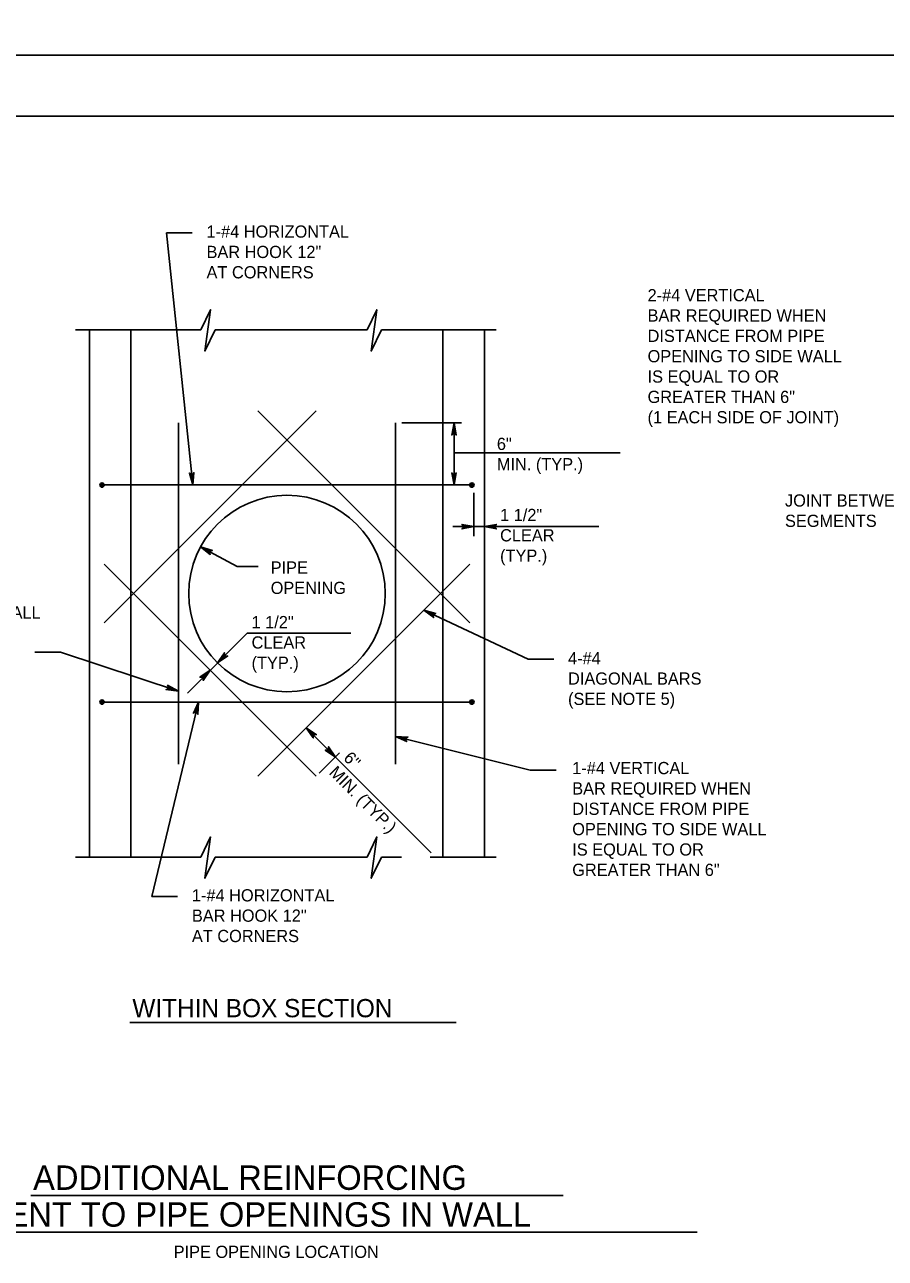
# Model space of a CAD drawing. Extents: x -6420 to 49575, y -4552 to 11624.
# Drawn here: x 236 to 929, y 2859 to 3853 of the extents above; entities that cross this region are included whole.
import ezdxf

# ---------------------------------------------------------------- set-up
doc = ezdxf.new("R2010")
doc.units = 0
doc.layers.add('1', color=7, linetype='Continuous')
doc.layers.add('PLT-BNDY', color=7, linetype='Continuous')

msp = doc.modelspace()

# ---------------------------------------------------------------- linework, layer by layer
at = {"layer": '1'}
for p, q in [((349.92, 3685.39), (370.71, 3685.39)), ((349.92, 3685.39), (371.32, 3482.15)), ((276.76, 3607.15), (377.73, 3607.15)), ((288.07, 3607.15), (288.07, 3182.15)), ((321.41, 3607.15), (321.41, 3182.15)), ((389.27, 3607.15), (511.75, 3607.15)), ((523.29, 3607.15), (615.67, 3607.15)), ((572.79, 3607.15), (572.79, 3182.15)), ((606.13, 3607.15), (606.13, 3182.15)), ((470.67, 3541.97), (299.79, 3371.08)), ((594.41, 3371.08), (423.53, 3541.97)), ((359.6, 3257.15), (359.6, 3532.15)), ((534.6, 3257.15), (534.6, 3532.15)), ((539.64, 3532.15), (587.71, 3532.15)), ((581.7, 3532.15), (581.7, 3482.15)), ((581.7, 3508.09), (715.6, 3508.09)), ((597.79, 3482.15), (296.41, 3482.15)), ((597.79, 3475.78), (597.79, 3440.91)), ((580.71, 3448.58), (698.46, 3448.58)), ((377.51, 3432.4), (407.05, 3416.38)), ((470.67, 3247.34), (299.79, 3418.22)), ((407.05, 3416.38), (423.96, 3416.38)), ((594.41, 3418.22), (423.53, 3247.34)), ((641.44, 3341.66), (557.32, 3381.13)), ((366.83, 3314.39), (415.05, 3362.61)), ((415.05, 3362.61), (498.56, 3362.61)), ((243.95, 3347.45), (264.74, 3347.45)), ((264.74, 3347.45), (359.6, 3315.84)), ((641.44, 3341.66), (662.23, 3341.66)), ((597.79, 3307.15), (296.41, 3307.15)), ((338.14, 3150.34), (375.82, 3307.15)), ((462.62, 3286.43), (563.38, 3185.67)), ((534.6, 3279.5), (643.11, 3252.3)), ((473.09, 3249.76), (489.51, 3266.18)), ((643.11, 3252.3), (663.9, 3252.3)), ((276.76, 3182.15), (377.73, 3182.15)), ((389.27, 3182.15), (511.75, 3182.15)), ((523.29, 3182.15), (539.46, 3182.15)), ((562.36, 3182.15), (615.67, 3182.15)), ((338.14, 3150.34), (358.93, 3150.34)), ((320.43, 3048.84), (583.3, 3048.84)), ((240.71, 2909.47), (669.76, 2909.47)), ((131.01, 2879.78), (777.55, 2879.78))]:
    msp.add_line(p, q, dxfattribs=at)
for points in [[(1804.7, 1929.01), (1804.7, 3779.41), (-774.04, 3779.41), (-774.04, 1929.01), (1804.7, 1929.01), (1804.7, 2015.49), (1148.53, 2015.49), (1148.53, 2227.69), (1804.7, 2227.69), (1804.7, 2322.72), (1148.53, 2322.72), (1148.53, 1929.01), (1407.07, 1929.01), (1407.07, 2015.49), (1407.07, 1929.01), (1659.69, 1929.01), (1659.69, 2015.49), (1659.69, 1975.09), (1804.7, 1975.09)], [(389.27, 3607.15), (380.95, 3590.14), (385.48, 3623.44), (377.73, 3607.15)], [(523.29, 3607.15), (514.96, 3590.14), (519.49, 3623.44), (511.75, 3607.15)], [(581.7, 3532.15), (583.54, 3522.37), (583.28, 3522.75), (583.01, 3523.12), (582.69, 3523.32), (582.36, 3523.51), (582.03, 3523.57), (581.7, 3523.62), (581.37, 3523.57), (581.05, 3523.51), (580.72, 3523.32), (580.39, 3523.12), (580.13, 3522.75), (579.87, 3522.37), (581.7, 3532.15), (580.13, 3522.75), (580.39, 3523.12), (581.7, 3532.15), (580.72, 3523.32), (581.05, 3523.51), (581.7, 3532.15), (581.37, 3523.57), (581.7, 3523.62), (581.7, 3532.15), (582.03, 3523.57), (582.36, 3523.51), (581.7, 3532.15), (582.69, 3523.32), (583.01, 3523.12), (581.7, 3532.15), (583.28, 3522.75)], [(371.32, 3482.15), (368.47, 3491.69), (368.77, 3491.35), (369.07, 3491), (369.41, 3490.84), (369.76, 3490.68), (370.09, 3490.66), (370.43, 3490.64), (370.75, 3490.73), (371.07, 3490.82), (371.37, 3491.05), (371.68, 3491.27), (371.9, 3491.68), (372.12, 3492.08), (371.32, 3482.15), (371.9, 3491.68), (371.68, 3491.27), (371.32, 3482.15), (371.37, 3491.05), (371.07, 3490.82), (371.32, 3482.15), (370.75, 3490.73), (370.43, 3490.64), (371.32, 3482.15), (370.09, 3490.66), (369.76, 3490.68), (371.32, 3482.15), (369.41, 3490.84), (369.07, 3491), (371.32, 3482.15), (368.77, 3491.35)], [(581.7, 3482.15), (579.87, 3491.94), (580.13, 3491.56), (580.39, 3491.19), (580.72, 3490.99), (581.05, 3490.8), (581.37, 3490.74), (581.7, 3490.68), (582.03, 3490.74), (582.36, 3490.8), (582.69, 3490.99), (583.01, 3491.19), (583.28, 3491.56), (583.54, 3491.94), (581.7, 3482.15), (583.28, 3491.56), (583.01, 3491.19), (581.7, 3482.15), (582.69, 3490.99), (582.36, 3490.8), (581.7, 3482.15), (582.03, 3490.74), (581.7, 3490.68), (581.7, 3482.15), (581.37, 3490.74), (581.05, 3490.8), (581.7, 3482.15), (580.72, 3490.99), (580.39, 3491.19), (581.7, 3482.15), (580.13, 3491.56)], [(597.79, 3448.58), (588.01, 3446.74), (588.39, 3447), (588.76, 3447.27), (588.96, 3447.59), (589.15, 3447.92), (589.21, 3448.25), (589.26, 3448.58), (589.21, 3448.91), (589.15, 3449.23), (588.96, 3449.56), (588.76, 3449.89), (588.39, 3450.15), (588.01, 3450.41), (597.79, 3448.58), (588.39, 3450.15), (588.76, 3449.89), (597.79, 3448.58), (588.96, 3449.56), (589.15, 3449.23), (597.79, 3448.58), (589.21, 3448.91), (589.26, 3448.58), (597.79, 3448.58), (589.21, 3448.25), (589.15, 3447.92), (597.79, 3448.58), (588.96, 3447.59), (588.76, 3447.27), (597.79, 3448.58), (588.39, 3447)], [(606.13, 3448.58), (615.91, 3450.41), (615.54, 3450.15), (615.16, 3449.89), (614.96, 3449.56), (614.77, 3449.23), (614.71, 3448.91), (614.66, 3448.58), (614.71, 3448.25), (614.77, 3447.92), (614.96, 3447.59), (615.16, 3447.27), (615.54, 3447), (615.91, 3446.74), (606.13, 3448.58), (615.54, 3447), (615.16, 3447.27), (606.13, 3448.58), (614.96, 3447.59), (614.77, 3447.92), (606.13, 3448.58), (614.71, 3448.25), (614.66, 3448.58), (606.13, 3448.58), (614.71, 3448.91), (614.77, 3449.23), (606.13, 3448.58), (614.96, 3449.56), (615.16, 3449.89), (606.13, 3448.58), (615.54, 3450.15)], [(377.51, 3432.4), (386.99, 3429.35), (386.53, 3429.3), (386.08, 3429.25), (385.75, 3429.05), (385.42, 3428.85), (385.22, 3428.59), (385.01, 3428.33), (384.9, 3428.02), (384.8, 3427.7), (384.81, 3427.32), (384.82, 3426.94), (385.03, 3426.53), (385.24, 3426.12), (377.51, 3432.4), (385.03, 3426.53), (384.82, 3426.94), (377.51, 3432.4), (384.81, 3427.32), (384.8, 3427.7), (377.51, 3432.4), (384.9, 3428.02), (385.01, 3428.33), (377.51, 3432.4), (385.22, 3428.59), (385.42, 3428.85), (377.51, 3432.4), (385.75, 3429.05), (386.08, 3429.25), (377.51, 3432.4), (386.53, 3429.3)], [(557.32, 3381.13), (566.95, 3378.63), (566.5, 3378.55), (566.05, 3378.48), (565.73, 3378.26), (565.42, 3378.05), (565.23, 3377.78), (565.04, 3377.5), (564.95, 3377.18), (564.86, 3376.86), (564.9, 3376.48), (564.93, 3376.1), (565.16, 3375.7), (565.39, 3375.31), (557.32, 3381.13), (565.16, 3375.7), (564.93, 3376.1), (557.32, 3381.13), (564.9, 3376.48), (564.86, 3376.86), (557.32, 3381.13), (564.95, 3377.18), (565.04, 3377.5), (557.32, 3381.13), (565.23, 3377.78), (565.42, 3378.05), (557.32, 3381.13), (565.73, 3378.26), (566.05, 3378.48), (557.32, 3381.13), (566.5, 3378.55)], [(391.12, 3338.67), (396.74, 3346.89), (396.66, 3346.44), (396.58, 3345.99), (396.67, 3345.62), (396.77, 3345.25), (396.96, 3344.98), (397.15, 3344.71), (397.42, 3344.51), (397.7, 3344.32), (398.07, 3344.23), (398.44, 3344.13), (398.89, 3344.21), (399.34, 3344.3), (391.12, 3338.67), (398.89, 3344.21), (398.44, 3344.13), (391.12, 3338.67), (398.07, 3344.23), (397.7, 3344.32), (391.12, 3338.67), (397.42, 3344.51), (397.15, 3344.71), (391.12, 3338.67), (396.96, 3344.98), (396.77, 3345.25), (391.12, 3338.67), (396.67, 3345.62), (396.58, 3345.99), (391.12, 3338.67), (396.66, 3346.44)], [(385.23, 3332.78), (379.61, 3324.57), (379.69, 3325.02), (379.77, 3325.47), (379.68, 3325.84), (379.58, 3326.21), (379.39, 3326.48), (379.2, 3326.75), (378.93, 3326.94), (378.65, 3327.13), (378.28, 3327.23), (377.91, 3327.32), (377.46, 3327.24), (377.01, 3327.16), (385.23, 3332.78), (377.46, 3327.24), (377.91, 3327.32), (385.23, 3332.78), (378.28, 3327.23), (378.65, 3327.13), (385.23, 3332.78), (378.93, 3326.94), (379.2, 3326.75), (385.23, 3332.78), (379.39, 3326.48), (379.58, 3326.21), (385.23, 3332.78), (379.68, 3325.84), (379.77, 3325.47), (385.23, 3332.78), (379.69, 3325.02)], [(359.6, 3315.84), (349.74, 3317.19), (350.18, 3317.32), (350.62, 3317.45), (350.91, 3317.7), (351.19, 3317.95), (351.35, 3318.24), (351.51, 3318.53), (351.56, 3318.86), (351.61, 3319.19), (351.53, 3319.57), (351.45, 3319.94), (351.17, 3320.31), (350.9, 3320.67), (359.6, 3315.84), (351.17, 3320.31), (351.45, 3319.94), (359.6, 3315.84), (351.53, 3319.57), (351.61, 3319.19), (359.6, 3315.84), (351.56, 3318.86), (351.51, 3318.53), (359.6, 3315.84), (351.35, 3318.24), (351.19, 3317.95), (359.6, 3315.84), (350.91, 3317.7), (350.62, 3317.45), (359.6, 3315.84), (350.18, 3317.32)], [(375.82, 3307.15), (375.32, 3297.21), (375.15, 3297.64), (374.99, 3298.07), (374.71, 3298.33), (374.44, 3298.6), (374.13, 3298.73), (373.83, 3298.86), (373.5, 3298.88), (373.16, 3298.9), (372.8, 3298.79), (372.43, 3298.68), (372.09, 3298.37), (371.75, 3298.07), (375.82, 3307.15), (372.09, 3298.37), (372.43, 3298.68), (375.82, 3307.15), (372.8, 3298.79), (373.16, 3298.9), (375.82, 3307.15), (373.5, 3298.88), (373.83, 3298.86), (375.82, 3307.15), (374.13, 3298.73), (374.44, 3298.6), (375.82, 3307.15), (374.71, 3298.33), (374.99, 3298.07), (375.82, 3307.15), (375.15, 3297.64)], [(462.62, 3286.43), (470.84, 3280.81), (470.39, 3280.89), (469.93, 3280.97), (469.56, 3280.88), (469.2, 3280.78), (468.92, 3280.59), (468.65, 3280.4), (468.46, 3280.13), (468.27, 3279.85), (468.17, 3279.49), (468.08, 3279.12), (468.16, 3278.66), (468.24, 3278.21), (462.62, 3286.43), (468.16, 3278.66), (468.08, 3279.12), (462.62, 3286.43), (468.17, 3279.49), (468.27, 3279.85), (462.62, 3286.43), (468.46, 3280.13), (468.65, 3280.4), (462.62, 3286.43), (468.92, 3280.59), (469.2, 3280.78), (462.62, 3286.43), (469.56, 3280.88), (469.93, 3280.97), (462.62, 3286.43), (470.39, 3280.89)], [(534.6, 3279.5), (544.54, 3278.9), (544.11, 3278.74), (543.68, 3278.58), (543.41, 3278.3), (543.14, 3278.03), (543.01, 3277.73), (542.87, 3277.42), (542.85, 3277.09), (542.82, 3276.76), (542.93, 3276.39), (543.04, 3276.03), (543.34, 3275.68), (543.65, 3275.34), (534.6, 3279.5), (543.34, 3275.68), (543.04, 3276.03), (534.6, 3279.5), (542.93, 3276.39), (542.82, 3276.76), (534.6, 3279.5), (542.85, 3277.09), (542.87, 3277.42), (534.6, 3279.5), (543.01, 3277.73), (543.14, 3278.03), (534.6, 3279.5), (543.41, 3278.3), (543.68, 3278.58), (534.6, 3279.5), (544.11, 3278.74)], [(486.19, 3262.86), (477.97, 3268.48), (478.42, 3268.4), (478.88, 3268.32), (479.25, 3268.41), (479.61, 3268.51), (479.89, 3268.7), (480.16, 3268.89), (480.35, 3269.16), (480.54, 3269.44), (480.64, 3269.8), (480.73, 3270.17), (480.65, 3270.63), (480.57, 3271.08), (486.19, 3262.86), (480.65, 3270.63), (480.73, 3270.17), (486.19, 3262.86), (480.64, 3269.8), (480.54, 3269.44), (486.19, 3262.86), (480.35, 3269.16), (480.16, 3268.89), (486.19, 3262.86), (479.89, 3268.7), (479.61, 3268.51), (486.19, 3262.86), (479.25, 3268.41), (478.88, 3268.32), (486.19, 3262.86), (478.42, 3268.4)], [(389.27, 3182.15), (380.95, 3165.14), (385.48, 3198.44), (377.73, 3182.15)], [(523.29, 3182.15), (514.96, 3165.14), (519.49, 3198.44), (511.75, 3182.15)]]:
    msp.add_lwpolyline(points, dxfattribs=at)
for centre, radius in [((298.14, 3482.11), 1.75), ((298.14, 3482.11), 1.31), ((298.14, 3482.11), 0.875), ((298.14, 3482.11), 0.437), ((596.06, 3482.11), 1.75), ((596.06, 3482.11), 1.31), ((596.06, 3482.11), 0.875), ((596.06, 3482.11), 0.437), ((447.1, 3394.65), 79.17), ((298.14, 3307.11), 1.75), ((298.14, 3307.11), 1.31), ((298.14, 3307.11), 0.875), ((298.14, 3307.11), 0.437), ((596.06, 3307.11), 1.75), ((596.06, 3307.11), 1.31), ((596.06, 3307.11), 0.875), ((596.06, 3307.11), 0.437)]:
    msp.add_circle(centre, radius, dxfattribs=at)
at = {"layer": 'PLT-BNDY'}
for points in [[(-901.99, 5777.44), (1857.19, 5777.44), (1857.19, 3828.62), (-901.99, 3828.62)], [(-901.99, 3828.62), (1857.19, 3828.62), (1857.19, 1879.8), (-901.99, 1879.8)]]:
    msp.add_lwpolyline(points, close=True, dxfattribs=at)

# ---------------------------------------------------------------- texts
at = {"layer": '1'}
for s, height, p in [('1-#4 HORIZONTAL', 9.8425, (382.28, 3681.52)), ('BAR HOOK 12"', 9.8425, (382.28, 3665.11)), ('AT CORNERS', 9.843, (382.28, 3648.71)), ('2-#4 VERTICAL', 9.8425, (737.66, 3630.27)), ('BAR REQUIRED WHEN', 9.8425, (737.66, 3613.86)), ('DISTANCE FROM PIPE', 9.8425, (737.66, 3597.46)), ('OPENING TO SIDE WALL', 9.8425, (737.66, 3581.05)), ('IS EQUAL TO OR', 9.8425, (737.66, 3564.65)), ('GREATER THAN 6"', 9.8425, (737.66, 3548.25)), ('(1 EACH SIDE OF JOINT)', 9.8425, (737.66, 3531.84)), ('6"', 9.843, (616.22, 3510.37)), ('MIN. (TYP.)', 9.8425, (616.22, 3493.96)), ('JOINT BETWEEN', 9.8425, (848.38, 3464.76)), ('1 1/2"', 9.843, (618.81, 3453.07)), ('SEGMENTS', 9.843, (848.38, 3448.35)), ('CLEAR', 9.843, (618.81, 3436.67)), ('(TYP.)', 9.843, (618.81, 3420.26)), ('PIPE', 9.843, (433.97, 3410.69)), ('OPENING', 9.843, (433.97, 3394.29)), ('OPENING TO SIDE WALL', 9.8425, (92.11, 3374.48)), ('1 1/2"', 9.843, (418.56, 3366.7)), ('CLEAR', 9.843, (418.56, 3350.29)), ('(TYP.)', 9.843, (418.56, 3333.89)), ('4-#4', 9.843, (673.57, 3337.59)), ('DIAGONAL BARS', 9.8425, (673.57, 3321.19)), ('(SEE NOTE 5)', 9.8425, (673.57, 3304.79)), ('1-#4 VERTICAL', 9.8425, (676.95, 3249.03)), ('BAR REQUIRED WHEN', 9.8425, (676.95, 3232.62)), ('DISTANCE FROM PIPE', 9.8425, (676.95, 3216.22)), ('OPENING TO SIDE WALL', 9.8425, (676.95, 3199.82)), ('IS EQUAL TO OR', 9.8425, (676.95, 3183.41)), ('GREATER THAN 6"', 9.8425, (676.95, 3167.01)), ('1-#4 HORIZONTAL', 9.8425, (370.5, 3146.46)), ('BAR HOOK 12"', 9.8425, (370.5, 3130.06)), ('AT CORNERS', 9.843, (370.5, 3113.66)), ('WITHIN BOX SECTION', 14.6898, (322.53, 3053.06)), ('ADDITIONAL REINFORCING', 19.685, (242.54, 2913.91)), ('ADJACENT TO PIPE OPENINGS IN WALL', 19.685, (134.81, 2884.23)), ('PIPE OPENING LOCATION', 9.8425, (355.81, 2859.04))]:
    msp.add_text(s, height=height, dxfattribs=at).set_placement(p)
for s, height, p in [('6"', 9.843, (491.95, 3261.31)), ('MIN. (TYP.)', 9.8425, (480.35, 3249.71))]:
    msp.add_text(s, height=height, rotation=315, dxfattribs=at).set_placement(p)

doc.saveas('drawing.dxf')
